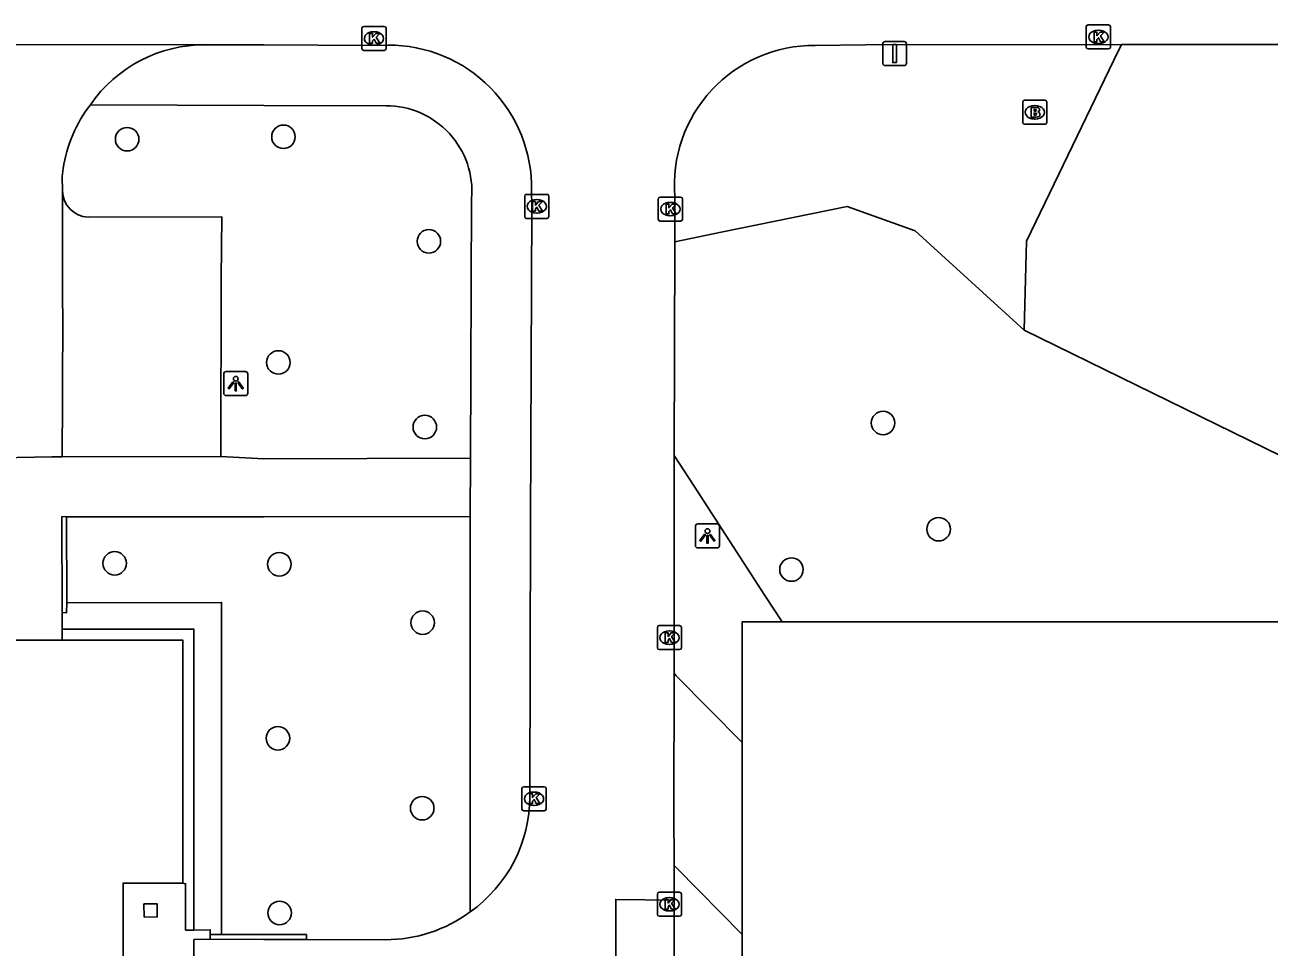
# Model space of a CAD drawing. Extents: x 161477 to 163040, y 383680 to 384868.
# Drawn here: x 162490.1 to 162541.8, y 384519.8 to 384558.2 of the extents above; entities that cross this region are included whole.
import ezdxf

# ---------------------------------------------------------------- set-up
doc = ezdxf.new("R2010")
doc.units = 0
for name, color, linetype in [('IMGEO_Afsluitpaal', 7, 'Continuous'), ('IMGEO_Boom', 7, 'Continuous'), ('IMGEO_Brandkraan', 7, 'Continuous'), ('IMGEO_Groenvoorziening', 7, 'Continuous'), ('IMGEO_Kolk', 7, 'Continuous'), ('IMGEO_Lichtpunt', 7, 'Continuous'), ('IMGEO_Muur', 7, 'Continuous'), ('IMGEO_Pand', 7, 'Continuous'), ('IMGEO_Parkeervlak_open', 7, 'Continuous'), ('IMGEO_Rijbaan_lokaal_open', 7, 'Continuous'), ('IMGEO_Voetpad_open', 7, 'Continuous')]:
    doc.layers.add(name, color=color, linetype=linetype)

msp = doc.modelspace()

# ---------------------------------------------------------------- linework, layer by layer
at = {"layer": 'IMGEO_Afsluitpaal'}
for p, q in [((162525.733, 384556.584), (162525.733, 384557.384)), ((162525.733, 384557.384), (162525.733, 384556.584)), ((162525.833, 384557.484), (162526.623, 384557.484)), ((162526.623, 384557.484), (162525.833, 384557.484)), ((162526.723, 384557.384), (162526.723, 384556.584)), ((162526.723, 384556.584), (162526.723, 384557.384)), ((162526.623, 384556.484), (162525.833, 384556.484)), ((162525.833, 384556.484), (162526.623, 384556.484))]:
    msp.add_line(p, q, dxfattribs=at)
msp.add_lwpolyline([(162526.153, 384557.359), (162526.303, 384557.359), (162526.303, 384556.609), (162526.153, 384556.609), (162526.153, 384557.359)], dxfattribs=at)
for centre, start, end in [((162525.833, 384557.384), 90, 180), ((162525.833, 384557.384), 90, 180), ((162526.623, 384557.384), 0, 90), ((162526.623, 384557.384), 360, 90), ((162525.833, 384556.584), 180, 270), ((162525.833, 384556.584), 180, 270), ((162526.623, 384556.584), 270, 0), ((162526.623, 384556.584), 270, 0)]:
    msp.add_arc(centre, 0.1, start, end, dxfattribs=at)
at = {"layer": 'IMGEO_Boom'}
for centre in [(162494.31, 384553.42), (162500.81, 384553.52), (162506.86, 384549.17), (162500.6, 384544.13), (162506.69, 384541.44), (162525.75, 384541.61), (162528.06, 384537.19), (162493.79, 384535.77), (162500.64, 384535.73), (162521.94, 384535.51), (162506.6, 384533.3), (162500.58, 384528.49), (162506.58, 384525.58), (162500.65, 384521.22)]:
    msp.add_circle(centre, 0.489, dxfattribs=at)
at = {"layer": 'IMGEO_Brandkraan'}
for p, q in [((162531.559, 384554.114), (162531.559, 384554.966)), ((162531.634, 384555.04), (162532.486, 384555.04)), ((162532.047, 384554.82), (162532.072, 384554.82)), ((162532.56, 384554.966), (162532.56, 384554.114)), ((162532.07, 384554.26), (162532.045, 384554.26)), ((162532.486, 384554.04), (162531.634, 384554.04))]:
    msp.add_line(p, q, dxfattribs=at)
for points in [[(162531.559, 384554.114), (162531.559, 384554.966)], [(162531.634, 384555.04), (162532.486, 384555.04)], [(162532.56, 384554.966), (162532.56, 384554.114)], [(162531.907, 384554.74), (162531.907, 384554.34), (162532.12, 384554.34)], [(162532.138, 384554.74), (162531.907, 384554.74)], [(162532.086, 384554.659), (162532.032, 384554.659), (162532.032, 384554.583)], [(162532.032, 384554.583), (162532.085, 384554.583)], [(162532.094, 384554.507), (162532.032, 384554.507), (162532.032, 384554.426)], [(162532.032, 384554.426), (162532.094, 384554.426)], [(162532.486, 384554.04), (162531.634, 384554.04)]]:
    msp.add_lwpolyline(points, dxfattribs=at)
for centre, radius, start, end in [((162531.636, 384554.964), 0.0765, 91.552, 178.448), ((162531.636, 384554.964), 0.0765, 91.552, 178.448), ((162532.484, 384554.964), 0.0765, 1.552, 88.448), ((162532.484, 384554.964), 0.0765, 1.552, 88.448), ((162532.087, 384554.621), 0.0379, 267.8285, 90.9355), ((162532.095, 384554.466), 0.0404, 269.8759, 90.5077), ((162532.126, 384554.591), 0.251, 268.6676, 293.5347), ((162532.142, 384554.595), 0.145, 59.4692, 91.5367), ((162532.167, 384554.642), 0.0922, 285.5137, 58.1501), ((162532.172, 384554.45), 0.105, 301.3115, 78.989), ((162531.636, 384554.116), 0.0765, 181.552, 268.448), ((162531.636, 384554.116), 0.0765, 181.552, 268.448), ((162532.484, 384554.116), 0.0765, 271.552, 358.448), ((162532.484, 384554.116), 0.0765, 271.552, 358.448)]:
    msp.add_arc(centre, radius, start, end, dxfattribs=at)
for centre, major_axis, ratio, start_param, end_param in [((162532.046, 384554.54), (-0.387, 0.002), 0.722429, 4.712389, 7.853982), ((162532.071, 384554.54), (-0.39, 0.002), 0.717154, 1.570796, 4.712389)]:
    msp.add_ellipse(centre, major_axis=major_axis, ratio=ratio, start_param=start_param, end_param=end_param, dxfattribs=at)
at = {"layer": 'IMGEO_Groenvoorziening'}
for points in [[(162531.618, 384545.476), (162531.721, 384549.18), (162535.353, 384556.715), (162535.666, 384557.365)], [(162517.084, 384549.155), (162519.018, 384549.551), (162524.259, 384550.623), (162527.083, 384549.61), (162531.618, 384545.476)], [(162545.639, 384538.606), (162531.618, 384545.476)], [(162521.546, 384533.332), (162520.833, 384534.435), (162517.893, 384538.979), (162517.066, 384540.258)]]:
    msp.add_lwpolyline(points, dxfattribs=at)
at = {"layer": 'IMGEO_Kolk'}
for p, q in [((162504.075, 384557.188), (162504.075, 384558.04)), ((162504.15, 384558.114), (162505.002, 384558.114)), ((162504.563, 384557.894), (162504.588, 384557.894)), ((162505.076, 384558.04), (162505.076, 384557.188)), ((162534.203, 384557.251), (162534.203, 384558.103)), ((162534.278, 384558.177), (162535.13, 384558.177)), ((162534.691, 384557.957), (162534.716, 384557.957)), ((162535.204, 384558.103), (162535.204, 384557.251)), ((162534.714, 384557.397), (162534.689, 384557.397)), ((162505.002, 384557.114), (162504.15, 384557.114)), ((162504.586, 384557.334), (162504.561, 384557.334)), ((162535.13, 384557.177), (162534.278, 384557.177)), ((162510.845, 384550.199), (162510.845, 384551.051)), ((162510.92, 384551.125), (162511.772, 384551.125)), ((162511.333, 384550.905), (162511.358, 384550.905)), ((162511.846, 384551.051), (162511.846, 384550.199)), ((162516.402, 384550.085), (162516.402, 384550.937)), ((162516.477, 384551.011), (162517.329, 384551.011)), ((162516.89, 384550.791), (162516.915, 384550.791)), ((162517.403, 384550.937), (162517.403, 384550.085)), ((162511.772, 384550.125), (162510.92, 384550.125)), ((162511.356, 384550.345), (162511.331, 384550.345)), ((162516.913, 384550.231), (162516.888, 384550.231)), ((162517.329, 384550.011), (162516.477, 384550.011)), ((162516.362, 384532.252), (162516.362, 384533.104)), ((162516.437, 384533.178), (162517.289, 384533.178)), ((162517.363, 384533.104), (162517.363, 384532.252)), ((162516.85, 384532.958), (162516.875, 384532.958)), ((162517.289, 384532.178), (162516.437, 384532.178)), ((162516.873, 384532.398), (162516.848, 384532.398)), ((162510.731, 384525.546), (162510.731, 384526.398)), ((162510.806, 384526.472), (162511.658, 384526.472)), ((162511.732, 384526.398), (162511.732, 384525.546)), ((162511.219, 384526.252), (162511.244, 384526.252)), ((162511.658, 384525.472), (162510.806, 384525.472)), ((162511.242, 384525.692), (162511.217, 384525.692)), ((162516.361, 384521.156), (162516.361, 384522.008)), ((162516.436, 384522.082), (162517.288, 384522.082)), ((162516.849, 384521.862), (162516.874, 384521.862)), ((162517.362, 384522.008), (162517.362, 384521.156)), ((162516.872, 384521.302), (162516.847, 384521.302)), ((162517.288, 384521.082), (162516.436, 384521.082))]:
    msp.add_line(p, q, dxfattribs=at)
for points in [[(162504.075, 384557.188), (162504.075, 384558.04)], [(162504.15, 384558.114), (162505.002, 384558.114)], [(162505.076, 384558.04), (162505.076, 384557.188)], [(162534.203, 384557.251), (162534.203, 384558.103)], [(162534.278, 384558.177), (162535.13, 384558.177)], [(162534.524, 384557.877), (162534.647, 384557.877), (162534.647, 384557.726), (162534.777, 384557.877), (162534.941, 384557.877), (162534.795, 384557.726), (162534.948, 384557.477), (162534.796, 384557.477), (162534.711, 384557.641), (162534.647, 384557.574), (162534.647, 384557.477), (162534.524, 384557.477), (162534.524, 384557.877)], [(162535.204, 384558.103), (162535.204, 384557.251)], [(162504.396, 384557.814), (162504.519, 384557.814), (162504.519, 384557.663), (162504.649, 384557.814), (162504.813, 384557.814), (162504.667, 384557.663), (162504.82, 384557.414), (162504.668, 384557.414), (162504.583, 384557.578), (162504.519, 384557.511), (162504.519, 384557.414), (162504.396, 384557.414), (162504.396, 384557.814)], [(162505.002, 384557.114), (162504.15, 384557.114)], [(162535.13, 384557.177), (162534.278, 384557.177)], [(162510.845, 384550.199), (162510.845, 384551.051)], [(162510.92, 384551.125), (162511.772, 384551.125)], [(162511.166, 384550.825), (162511.289, 384550.825), (162511.289, 384550.674), (162511.419, 384550.825), (162511.583, 384550.825), (162511.437, 384550.674), (162511.59, 384550.425), (162511.438, 384550.425), (162511.353, 384550.589), (162511.289, 384550.522), (162511.289, 384550.425), (162511.166, 384550.425), (162511.166, 384550.825)], [(162511.846, 384551.051), (162511.846, 384550.199)], [(162516.402, 384550.085), (162516.402, 384550.937)], [(162516.477, 384551.011), (162517.329, 384551.011)], [(162516.723, 384550.711), (162516.846, 384550.711), (162516.846, 384550.56), (162516.976, 384550.711), (162517.14, 384550.711), (162516.994, 384550.56), (162517.147, 384550.311), (162516.995, 384550.311), (162516.91, 384550.475), (162516.846, 384550.408), (162516.846, 384550.311), (162516.723, 384550.311), (162516.723, 384550.711)], [(162517.403, 384550.937), (162517.403, 384550.085)], [(162511.772, 384550.125), (162510.92, 384550.125)], [(162517.329, 384550.011), (162516.477, 384550.011)], [(162516.362, 384532.252), (162516.362, 384533.104)], [(162516.437, 384533.178), (162517.289, 384533.178)], [(162517.363, 384533.104), (162517.363, 384532.252)], [(162516.683, 384532.878), (162516.806, 384532.878), (162516.806, 384532.727), (162516.936, 384532.878), (162517.1, 384532.878), (162516.954, 384532.727), (162517.107, 384532.478), (162516.955, 384532.478), (162516.87, 384532.642), (162516.806, 384532.575), (162516.806, 384532.478), (162516.683, 384532.478), (162516.683, 384532.878)], [(162517.289, 384532.178), (162516.437, 384532.178)], [(162510.731, 384525.546), (162510.731, 384526.398)], [(162510.806, 384526.472), (162511.658, 384526.472)], [(162511.732, 384526.398), (162511.732, 384525.546)], [(162511.052, 384526.172), (162511.175, 384526.172), (162511.175, 384526.021), (162511.305, 384526.172), (162511.469, 384526.172), (162511.323, 384526.021), (162511.476, 384525.772), (162511.324, 384525.772), (162511.239, 384525.936), (162511.175, 384525.869), (162511.175, 384525.772), (162511.052, 384525.772), (162511.052, 384526.172)], [(162511.658, 384525.472), (162510.806, 384525.472)], [(162516.361, 384521.156), (162516.361, 384522.008)], [(162516.436, 384522.082), (162517.288, 384522.082)], [(162516.682, 384521.782), (162516.805, 384521.782), (162516.805, 384521.631), (162516.935, 384521.782), (162517.099, 384521.782), (162516.953, 384521.631), (162517.106, 384521.382), (162516.954, 384521.382), (162516.869, 384521.546), (162516.805, 384521.479), (162516.805, 384521.382), (162516.682, 384521.382), (162516.682, 384521.782)], [(162517.362, 384522.008), (162517.362, 384521.156)], [(162517.288, 384521.082), (162516.436, 384521.082)]]:
    msp.add_lwpolyline(points, dxfattribs=at)
for centre, start, end in [((162504.152, 384558.038), 91.552, 178.448), ((162504.152, 384558.038), 91.552, 178.448), ((162505, 384558.038), 1.552, 88.448), ((162505, 384558.038), 1.552, 88.448), ((162534.28, 384558.101), 91.552, 178.448), ((162534.28, 384558.101), 91.552, 178.448), ((162535.128, 384558.101), 1.552, 88.448), ((162535.128, 384558.101), 1.552, 88.448), ((162504.152, 384557.19), 181.552, 268.448), ((162504.152, 384557.19), 181.552, 268.448), ((162505, 384557.19), 271.552, 358.448), ((162505, 384557.19), 271.552, 358.448), ((162534.28, 384557.253), 181.552, 268.448), ((162534.28, 384557.253), 181.552, 268.448), ((162535.128, 384557.253), 271.552, 358.448), ((162535.128, 384557.253), 271.552, 358.448), ((162510.922, 384551.049), 91.552, 178.448), ((162510.922, 384551.049), 91.552, 178.448), ((162511.77, 384551.049), 1.552, 88.448), ((162511.77, 384551.049), 1.552, 88.448), ((162516.479, 384550.935), 91.552, 178.448), ((162516.479, 384550.935), 91.552, 178.448), ((162517.327, 384550.935), 1.552, 88.448), ((162517.327, 384550.935), 1.552, 88.448), ((162510.922, 384550.201), 181.552, 268.448), ((162510.922, 384550.201), 181.552, 268.448), ((162511.77, 384550.201), 271.552, 358.448), ((162511.77, 384550.201), 271.552, 358.448), ((162516.479, 384550.087), 181.552, 268.448), ((162516.479, 384550.087), 181.552, 268.448), ((162517.327, 384550.087), 271.552, 358.448), ((162517.327, 384550.087), 271.552, 358.448), ((162516.439, 384533.102), 91.552, 178.448), ((162516.439, 384533.102), 91.552, 178.448), ((162517.287, 384533.102), 1.552, 88.448), ((162517.287, 384533.102), 1.552, 88.448), ((162516.439, 384532.254), 181.552, 268.448), ((162516.439, 384532.254), 181.552, 268.448), ((162517.287, 384532.254), 271.552, 358.448), ((162517.287, 384532.254), 271.552, 358.448), ((162510.808, 384526.396), 91.552, 178.448), ((162510.808, 384526.396), 91.552, 178.448), ((162511.656, 384526.396), 1.552, 88.448), ((162511.656, 384526.396), 1.552, 88.448), ((162510.808, 384525.548), 181.552, 268.448), ((162510.808, 384525.548), 181.552, 268.448), ((162511.656, 384525.548), 271.552, 358.448), ((162511.656, 384525.548), 271.552, 358.448), ((162516.438, 384522.006), 91.552, 178.448), ((162516.438, 384522.006), 91.552, 178.448), ((162517.286, 384522.006), 1.552, 88.448), ((162517.286, 384522.006), 1.552, 88.448), ((162516.438, 384521.158), 181.552, 268.448), ((162516.438, 384521.158), 181.552, 268.448), ((162517.286, 384521.158), 271.552, 358.448), ((162517.286, 384521.158), 271.552, 358.448)]:
    msp.add_arc(centre, 0.0765, start, end, dxfattribs=at)
for centre, major_axis, ratio, start_param, end_param in [((162504.562, 384557.614), (-0.387, 0.002), 0.722429, 4.712389, 7.853982), ((162504.587, 384557.614), (-0.39, 0.002), 0.717154, 1.570796, 4.712389), ((162534.69, 384557.677), (-0.387, 0.002), 0.722429, 4.712389, 7.853982), ((162534.715, 384557.677), (-0.39, 0.002), 0.717154, 1.570796, 4.712389), ((162511.332, 384550.625), (-0.387, 0.002), 0.722429, 4.712389, 7.853982), ((162511.357, 384550.625), (-0.39, 0.002), 0.717154, 1.570796, 4.712389), ((162516.889, 384550.511), (-0.387, 0.002), 0.722429, 4.712389, 7.853982), ((162516.914, 384550.511), (-0.39, 0.002), 0.717154, 1.570796, 4.712389), ((162516.849, 384532.678), (-0.387, 0.002), 0.722429, 4.712389, 7.853982), ((162516.874, 384532.678), (-0.39, 0.002), 0.717154, 1.570796, 4.712389), ((162511.218, 384525.972), (-0.387, 0.002), 0.722429, 4.712389, 7.853982), ((162511.243, 384525.972), (-0.39, 0.002), 0.717154, 1.570796, 4.712389), ((162516.848, 384521.582), (-0.387, 0.002), 0.722429, 4.712389, 7.853982), ((162516.873, 384521.582), (-0.39, 0.002), 0.717154, 1.570796, 4.712389)]:
    msp.add_ellipse(centre, major_axis=major_axis, ratio=ratio, start_param=start_param, end_param=end_param, dxfattribs=at)
at = {"layer": 'IMGEO_Lichtpunt'}
for p, q in [((162498.327, 384543.653), (162498.327, 384542.846)), ((162498.327, 384543.653), (162498.327, 384542.846)), ((162499.229, 384543.748), (162498.421, 384543.748)), ((162499.229, 384543.748), (162498.421, 384543.748)), ((162499.323, 384542.846), (162499.323, 384543.653)), ((162499.323, 384542.846), (162499.323, 384543.653)), ((162498.421, 384542.752), (162499.229, 384542.752)), ((162498.421, 384542.752), (162499.229, 384542.752)), ((162517.947, 384537.313), (162517.947, 384536.506)), ((162517.947, 384537.313), (162517.947, 384536.506)), ((162518.849, 384537.408), (162518.041, 384537.408)), ((162518.849, 384537.408), (162518.041, 384537.408)), ((162518.943, 384536.506), (162518.943, 384537.313)), ((162518.943, 384536.506), (162518.943, 384537.313)), ((162518.041, 384536.412), (162518.849, 384536.412)), ((162518.041, 384536.412), (162518.849, 384536.412))]:
    msp.add_line(p, q, dxfattribs=at)
for points in [[(162498.701, 384543.317), (162498.74, 384543.289), (162498.552, 384543.027), (162498.514, 384543.054), (162498.701, 384543.317)], [(162498.803, 384543.269), (162498.85, 384543.269), (162498.85, 384542.947), (162498.803, 384542.947), (162498.803, 384543.269)], [(162498.913, 384543.289), (162498.951, 384543.316), (162499.138, 384543.054), (162499.099, 384543.026), (162498.913, 384543.289)], [(162518.321, 384536.977), (162518.36, 384536.949), (162518.172, 384536.687), (162518.134, 384536.714), (162518.321, 384536.977)], [(162518.423, 384536.929), (162518.47, 384536.929), (162518.47, 384536.607), (162518.423, 384536.607), (162518.423, 384536.929)], [(162518.533, 384536.949), (162518.571, 384536.976), (162518.758, 384536.714), (162518.719, 384536.686), (162518.533, 384536.949)]]:
    msp.add_lwpolyline(points, dxfattribs=at)
for centre in [(162498.826, 384543.451), (162518.446, 384537.111)]:
    msp.add_circle(centre, 0.0994, dxfattribs=at)
for centre, start, end in [((162498.421, 384543.653), 90, 180), ((162498.421, 384543.653), 90, 180), ((162499.229, 384543.653), 0, 90), ((162499.229, 384543.653), 0, 90), ((162498.421, 384542.846), 180, 270), ((162498.421, 384542.846), 180, 270), ((162499.229, 384542.846), 270, 0), ((162499.229, 384542.846), 270, 360), ((162518.041, 384537.313), 90, 180), ((162518.041, 384537.313), 90, 180), ((162518.849, 384537.313), 0, 90), ((162518.849, 384537.313), 0, 90), ((162518.041, 384536.506), 180, 270), ((162518.041, 384536.506), 180, 270), ((162518.849, 384536.506), 270, 0), ((162518.849, 384536.506), 270, 360)]:
    msp.add_arc(centre, 0.0946, start, end, dxfattribs=at)
at = {"layer": 'IMGEO_Muur'}
for points in [[(162491.601, 384533.72), (162491.596, 384537.714), (162491.786, 384537.707)], [(162491.786, 384537.707), (162491.795, 384534.121)], [(162491.795, 384534.121), (162491.789, 384533.714), (162491.601, 384533.72)], [(162497.765, 384520.123), (162497.767, 384520.317)], [(162501.767, 384520.121), (162500, 384520.122), (162497.765, 384520.123)], [(162497.767, 384520.317), (162498.228, 384520.321)], [(162498.228, 384520.321), (162500, 384520.321), (162501.767, 384520.321), (162501.767, 384520.121)]]:
    msp.add_lwpolyline(points, dxfattribs=at)
at = {"layer": 'IMGEO_Pand'}
for points in [[(162488.974, 384532.568), (162491.603, 384532.568)], [(162491.603, 384532.568), (162496.627, 384532.568), (162496.619, 384522.463)], [(162496.619, 384522.463), (162494.139, 384522.465), (162494.14, 384520.105), (162494.143, 384512.746), (162496.623, 384512.746)], [(162495.013, 384521.048), (162495.007, 384521.597), (162495.556, 384521.603), (162495.562, 384521.054), (162495.013, 384521.048)]]:
    msp.add_lwpolyline(points, dxfattribs=at)
at = {"layer": 'IMGEO_Parkeervlak_open'}
for points in [[(162492.682, 384550.174), (162498.242, 384550.192), (162498.223, 384547.617), (162498.203, 384540.212)], [(162519.886, 384528.311), (162519.886, 384533.332), (162521.546, 384533.332)], [(162521.546, 384533.332), (162542.344, 384533.332), (162542.344, 384530.919)], [(162517.054, 384521.75), (162517.058, 384508.493), (162517.074, 384500), (162517.075, 384499.84)], [(162519.886, 384520.317), (162519.886, 384508.565), (162519.886, 384507.544), (162519.886, 384498.348)]]:
    msp.add_lwpolyline(points, dxfattribs=at)
msp.add_arc((162492.736, 384551.29), 1.117, 181.1692, 267.2364, dxfattribs=at)
at = {"layer": 'IMGEO_Rijbaan_lokaal_open'}
for points in [[(162480.77, 384557.342), (162497.455, 384557.36), (162497.567, 384557.353)], [(162505.151, 384557.339), (162504.49, 384557.325), (162500, 384557.343), (162497.567, 384557.353)], [(162535.666, 384557.365), (162525.022, 384557.351), (162522.93, 384557.322)], [(162556.984, 384557.368), (162556.15, 384557.366), (162547.678, 384557.359), (162535.666, 384557.365)], [(162491.643, 384552.203), (162491.609, 384551.867), (162491.619, 384551.267)], [(162491.619, 384551.267), (162491.626, 384547.62), (162491.633, 384545.138), (162491.618, 384543.98), (162491.614, 384542.607), (162491.601, 384540.197)], [(162511.059, 384526.066), (162511.086, 384537.462), (162511.135, 384550.634), (162511.13, 384551.27)], [(162517.094, 384551.037), (162517.084, 384549.155)], [(162517.084, 384549.155), (162517.066, 384540.258)], [(162491.601, 384540.197), (162491.179, 384540.197), (162489.003, 384540.158), (162488.996, 384538.826)], [(162517.066, 384540.258), (162517.059, 384536.695), (162517.056, 384531.196)], [(162517.056, 384531.196), (162517.053, 384525.466), (162517.054, 384523.195)], [(162517.056, 384531.196), (162517.135, 384531.097), (162519.886, 384528.311)], [(162519.886, 384528.311), (162519.886, 384520.317)], [(162519.886, 384520.317), (162517.157, 384523.098), (162517.054, 384523.195)], [(162517.054, 384523.195), (162517.054, 384521.75)], [(162517.054, 384521.75), (162514.632, 384521.782), (162514.632, 384516.42), (162514.611, 384510.918), (162514.632, 384505.424), (162514.688, 384499.913), (162517.075, 384499.84)], [(162497.085, 384515.071), (162497.085, 384520.11), (162497.765, 384520.123)], [(162501.767, 384520.121), (162505.054, 384520.106)]]:
    msp.add_lwpolyline(points, dxfattribs=at)
for centre, radius, start, end in [((162497.548, 384551.553), 5.8, 89.8151, 145.2987), ((162505.172, 384551.38), 5.959, 358.9438, 90.2002), ((162522.87, 384551.526), 5.796, 89.4026, 184.8402), ((162497.536, 384551.246), 5.97, 142.81, 170.7772), ((162505.172, 384526.066), 5.887, 305.3478, 359.9953), ((162505.055, 384526.039), 5.933, 269.9864, 306.4244)]:
    msp.add_arc(centre, radius, start, end, dxfattribs=at)
at = {"layer": 'IMGEO_Voetpad_open'}
for points in [[(162505.08, 384554.808), (162500, 384554.827), (162492.78, 384554.855)], [(162508.586, 384540.151), (162508.634, 384550.941)], [(162498.203, 384540.212), (162491.601, 384540.197)], [(162508.586, 384540.151), (162500, 384540.121), (162498.203, 384540.212)], [(162508.576, 384537.716), (162508.586, 384540.151)], [(162491.786, 384537.707), (162500, 384537.711), (162508.576, 384537.716)], [(162508.578, 384521.265), (162508.576, 384537.716)], [(162498.228, 384520.321), (162498.237, 384534.141), (162491.795, 384534.121)], [(162491.602, 384533.034), (162491.601, 384533.72)], [(162491.602, 384533.034), (162491.603, 384532.568)], [(162497.085, 384520.511), (162497.085, 384533.033), (162491.602, 384533.034)], [(162496.619, 384522.463), (162496.738, 384522.434), (162496.743, 384520.506), (162497.085, 384520.511)], [(162497.085, 384520.511), (162497.763, 384520.521), (162497.767, 384520.317)]]:
    msp.add_lwpolyline(points, dxfattribs=at)
msp.add_arc((162505.093, 384551.253), 3.555, 354.9603, 90.2094, dxfattribs=at)

doc.saveas('drawing.dxf')
